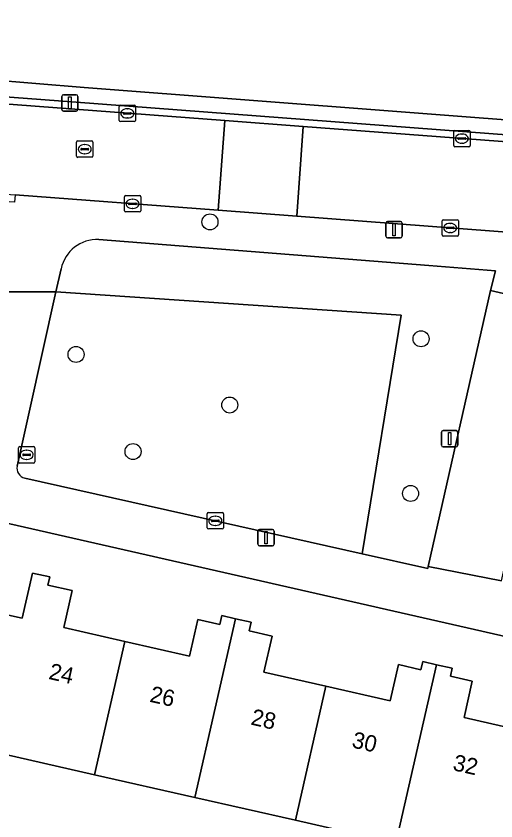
# Model space of a CAD drawing. Extents: x 163683 to 164494, y 382709 to 383872.
# Drawn here: x 164004.7 to 164034.01, y 383647.24 to 383696.44 of the extents above; entities that cross this region are included whole.
import ezdxf

# ---------------------------------------------------------------- set-up
doc = ezdxf.new("R2010")
doc.units = 0
for name, color, linetype in [('IMGEO_Boom', 7, 'Continuous'), ('IMGEO_Erf', 7, 'Continuous'), ('IMGEO_Groenvoorziening', 7, 'Continuous'), ('IMGEO_Kolk', 7, 'Continuous'), ('IMGEO_Lichtmast', 7, 'Continuous'), ('IMGEO_Pand', 7, 'Continuous'), ('IMGEO_Pand_nummerreeks', 7, 'Continuous'), ('IMGEO_Parkeervlak_open', 7, 'Continuous'), ('IMGEO_Rijbaan_lokaal_open', 7, 'Continuous'), ('IMGEO_Rioolput', 7, 'Continuous'), ('IMGEO_Voetpad_open', 7, 'Continuous')]:
    doc.layers.add(name, color=color, linetype=linetype)

msp = doc.modelspace()

# ---------------------------------------------------------------- linework, layer by layer
at = {"layer": 'IMGEO_Boom'}
for centre in [(164016.544, 383683.853), (164029.438, 383676.709), (164008.36, 383675.751), (164017.749, 383672.662), (164011.842, 383669.814), (164028.799, 383667.253)]:
    msp.add_circle(centre, 0.489, dxfattribs=at)
at = {"layer": 'IMGEO_Erf'}
for points in [[(164050.079, 383654.983), (164003.402, 383665.596)], [(164002.104, 383660.284), (164005.079, 383659.626), (164005.707, 383662.386), (164006.753, 383662.148), (164006.642, 383661.657), (164008.13, 383661.319), (164007.616, 383659.061), (164011.335, 383658.215), (164015.291, 383657.316), (164015.8, 383659.554), (164017.148, 383659.248), (164017.27, 383659.785), (164018.103, 383659.595), (164019.057, 383659.378), (164018.938, 383658.854), (164020.333, 383658.537), (164019.833, 383656.338), (164023.622, 383655.476), (164027.556, 383654.582), (164028.058, 383656.789), (164029.435, 383656.476), (164029.549, 383656.974), (164030.374, 383656.787), (164031.337, 383656.568), (164031.228, 383656.087), (164032.57, 383655.782), (164032.065, 383653.56), (164035.897, 383652.689)], [(164034.033, 383644.483), (164027.897, 383645.878), (164021.759, 383647.274), (164015.621, 383648.669), (164009.485, 383650.064), (164003.228, 383651.487), (164003.633, 383653.268), (164000.621, 383653.954), (163996.811, 383636.605), (164000.879, 383635.68), (164001.461, 383638.24), (164006.539, 383637.085), (164011.569, 383635.942), (164010.999, 383633.434), (164013.166, 383632.941), (164013.748, 383635.501), (164018.823, 383634.347), (164023.856, 383633.203), (164023.274, 383630.643), (164025.441, 383630.154), (164026.023, 383632.714), (164031.098, 383631.56), (164036.131, 383630.416)]]:
    msp.add_lwpolyline(points, dxfattribs=at)
at = {"layer": 'IMGEO_Groenvoorziening'}
for points in [[(163875.92, 383701.182), (164008.37, 383691.171), (164046.19, 383688.306), (164050.148, 383687.824), (164053.221, 383687.449), (164058.911, 383686.529), (164059.047, 383686.503), (164061.457, 383686.045), (164064.777, 383685.414), (164071.947, 383683.775), (164078.624, 383682.014), (164085.415, 383679.853), (164091.677, 383677.545), (164096.987, 383675.416), (164101.436, 383673.47), (164106.164, 383671.225), (164111.467, 383668.491), (164115.315, 383666.393), (164116.361, 383665.823), (164116.661, 383668.04), (164115.519, 383668.458)], [(163946.267, 383696.593), (163968.93, 383694.886), (163994.067, 383693.289), (164008.862, 383692.068), (164038.308, 383689.82), (164050.175, 383688.655), (164052.345, 383688.185)], [(164052.345, 383688.185), (164050.175, 383688.655), (164038.308, 383689.82), (164008.862, 383692.068), (163994.067, 383693.289), (163968.93, 383694.886), (163946.267, 383696.593)], [(164007.445, 383680.99), (164007.131, 383679.575), (164028.224, 383678.148), (164025.833, 383663.571), (164029.847, 383662.67), (164029.873, 383662.784), (164033.676, 383679.659), (164033.989, 383680.867), (164029.92, 383681.188), (164009.753, 383682.78)], [(164005.231, 383668.195), (164025.833, 383663.571), (164028.224, 383678.148), (164007.131, 383679.575), (164005.5, 383672.234), (164004.764, 383668.931)]]:
    msp.add_lwpolyline(points, dxfattribs=at)
for centre, radius, start, end in [((164009.662, 383680.515), 2.267, 87.6894, 167.9023), ((164005.365, 383668.796), 0.616, 167.3486, 257.4425)]:
    msp.add_arc(centre, radius, start, end, dxfattribs=at)
at = {"layer": 'IMGEO_Kolk'}
for p, q in [((164010.994, 383690.063), (164010.994, 383690.915)), ((164011.069, 383690.989), (164011.921, 383690.989)), ((164011.482, 383690.769), (164011.507, 383690.769)), ((164011.995, 383690.915), (164011.995, 383690.063)), ((164011.253, 383690.483), (164011.253, 383690.495)), ((164011.691, 383690.446), (164011.293, 383690.446)), ((164011.296, 383690.532), (164011.694, 383690.532)), ((164011.505, 383690.209), (164011.48, 383690.209)), ((164011.737, 383690.495), (164011.737, 383690.483)), ((164011.921, 383689.989), (164011.069, 383689.989)), ((164031.434, 383688.522), (164031.434, 383689.374)), ((164031.509, 383689.448), (164032.361, 383689.448)), ((164031.922, 383689.228), (164031.947, 383689.228)), ((164032.435, 383689.374), (164032.435, 383688.522)), ((164031.693, 383688.942), (164031.693, 383688.954)), ((164032.131, 383688.905), (164031.733, 383688.905)), ((164031.736, 383688.991), (164032.134, 383688.991)), ((164032.177, 383688.954), (164032.177, 383688.942)), ((164032.361, 383688.448), (164031.509, 383688.448)), ((164031.945, 383688.668), (164031.92, 383688.668)), ((164011.313, 383684.536), (164011.313, 383685.388)), ((164011.388, 383685.462), (164012.24, 383685.462)), ((164011.801, 383685.242), (164011.826, 383685.242)), ((164012.314, 383685.388), (164012.314, 383684.536)), ((164011.572, 383684.956), (164011.572, 383684.968)), ((164012.01, 383684.919), (164011.612, 383684.919)), ((164011.615, 383685.005), (164012.013, 383685.005)), ((164012.056, 383684.968), (164012.056, 383684.956)), ((164012.24, 383684.462), (164011.388, 383684.462)), ((164011.824, 383684.682), (164011.799, 383684.682)), ((164030.721, 383683.06), (164030.721, 383683.912)), ((164030.796, 383683.986), (164031.648, 383683.986)), ((164031.209, 383683.766), (164031.234, 383683.766)), ((164031.722, 383683.912), (164031.722, 383683.06)), ((164030.98, 383683.48), (164030.98, 383683.492)), ((164031.418, 383683.443), (164031.02, 383683.443)), ((164031.023, 383683.529), (164031.421, 383683.529)), ((164031.464, 383683.492), (164031.464, 383683.48)), ((164031.648, 383682.986), (164030.796, 383682.986)), ((164031.232, 383683.206), (164031.207, 383683.206)), ((164016.444, 383666.083), (164017.296, 383666.083)), ((164016.369, 383665.157), (164016.369, 383666.009)), ((164016.628, 383665.577), (164016.628, 383665.589)), ((164016.671, 383665.626), (164017.069, 383665.626)), ((164016.857, 383665.863), (164016.882, 383665.863)), ((164017.112, 383665.589), (164017.112, 383665.577)), ((164017.37, 383666.009), (164017.37, 383665.157)), ((164017.296, 383665.083), (164016.444, 383665.083)), ((164017.066, 383665.54), (164016.668, 383665.54)), ((164016.88, 383665.303), (164016.855, 383665.303))]:
    msp.add_line(p, q, dxfattribs=at)
for points in [[(164010.994, 383690.063), (164010.994, 383690.915)], [(164011.069, 383690.989), (164011.921, 383690.989)], [(164011.995, 383690.915), (164011.995, 383690.063)], [(164011.921, 383689.989), (164011.069, 383689.989)], [(164031.434, 383688.522), (164031.434, 383689.374)], [(164031.509, 383689.448), (164032.361, 383689.448)], [(164032.435, 383689.374), (164032.435, 383688.522)], [(164032.361, 383688.448), (164031.509, 383688.448)], [(164011.313, 383684.536), (164011.313, 383685.388)], [(164011.388, 383685.462), (164012.24, 383685.462)], [(164012.314, 383685.388), (164012.314, 383684.536)], [(164012.24, 383684.462), (164011.388, 383684.462)], [(164030.721, 383683.06), (164030.721, 383683.912)], [(164030.796, 383683.986), (164031.648, 383683.986)], [(164031.722, 383683.912), (164031.722, 383683.06)], [(164031.648, 383682.986), (164030.796, 383682.986)], [(164016.444, 383666.083), (164017.296, 383666.083)], [(164016.369, 383665.157), (164016.369, 383666.009)], [(164017.37, 383666.009), (164017.37, 383665.157)], [(164017.296, 383665.083), (164016.444, 383665.083)]]:
    msp.add_lwpolyline(points, dxfattribs=at)
for centre, radius, start, end in [((164011.071, 383690.913), 0.0765, 91.552, 178.448), ((164011.071, 383690.913), 0.0765, 91.552, 178.448), ((164011.919, 383690.913), 0.0765, 1.552, 88.448), ((164011.919, 383690.913), 0.0765, 1.552, 88.448), ((164011.293, 383690.492), 0.0403, 85.8775, 175.7526), ((164011.29, 383690.482), 0.0366, 178.938, 274.7102), ((164011.694, 383690.489), 0.043, 264.8664, 352.4533), ((164011.698, 383690.494), 0.0386, 1.7309, 96.639), ((164011.071, 383690.065), 0.0765, 181.552, 268.448), ((164011.071, 383690.065), 0.0765, 181.552, 268.448), ((164011.919, 383690.065), 0.0765, 271.552, 358.448), ((164011.919, 383690.065), 0.0765, 271.552, 358.448), ((164031.511, 383689.372), 0.0765, 91.552, 178.448), ((164031.511, 383689.372), 0.0765, 91.552, 178.448), ((164032.359, 383689.372), 0.0765, 1.552, 88.448), ((164032.359, 383689.372), 0.0765, 1.552, 88.448), ((164031.733, 383688.951), 0.0403, 85.8775, 175.7526), ((164031.73, 383688.941), 0.0366, 178.938, 274.7102), ((164032.134, 383688.948), 0.043, 264.8664, 352.4533), ((164032.138, 383688.953), 0.0386, 1.7309, 96.639), ((164031.511, 383688.524), 0.0765, 181.552, 268.448), ((164031.511, 383688.524), 0.0765, 181.552, 268.448), ((164032.359, 383688.524), 0.0765, 271.552, 358.448), ((164032.359, 383688.524), 0.0765, 271.552, 358.448), ((164011.39, 383685.386), 0.0765, 91.552, 178.448), ((164011.39, 383685.386), 0.0765, 91.552, 178.448), ((164012.238, 383685.386), 0.0765, 1.552, 88.448), ((164012.238, 383685.386), 0.0765, 1.552, 88.448), ((164011.612, 383684.965), 0.0403, 85.8775, 175.7526), ((164011.609, 383684.955), 0.0366, 178.938, 274.7102), ((164012.013, 383684.962), 0.043, 264.8664, 352.4533), ((164012.017, 383684.967), 0.0386, 1.7309, 96.639), ((164011.39, 383684.538), 0.0765, 181.552, 268.448), ((164011.39, 383684.538), 0.0765, 181.552, 268.448), ((164012.238, 383684.538), 0.0765, 271.552, 358.448), ((164012.238, 383684.538), 0.0765, 271.552, 358.448), ((164030.798, 383683.91), 0.0765, 91.552, 178.448), ((164030.798, 383683.91), 0.0765, 91.552, 178.448), ((164031.646, 383683.91), 0.0765, 1.552, 88.448), ((164031.646, 383683.91), 0.0765, 1.552, 88.448), ((164031.02, 383683.489), 0.0403, 85.8775, 175.7526), ((164031.017, 383683.479), 0.0366, 178.938, 274.7102), ((164031.421, 383683.486), 0.043, 264.8664, 352.4533), ((164031.425, 383683.491), 0.0386, 1.7309, 96.639), ((164030.798, 383683.062), 0.0765, 181.552, 268.448), ((164030.798, 383683.062), 0.0765, 181.552, 268.448), ((164031.646, 383683.062), 0.0765, 271.552, 358.448), ((164031.646, 383683.062), 0.0765, 271.552, 358.448), ((164016.446, 383666.007), 0.0765, 91.552, 178.448), ((164016.446, 383666.007), 0.0765, 91.552, 178.448), ((164017.294, 383666.007), 0.0765, 1.552, 88.448), ((164017.294, 383666.007), 0.0765, 1.552, 88.448), ((164016.668, 383665.586), 0.0403, 85.8775, 175.7526), ((164016.665, 383665.576), 0.0366, 178.938, 274.7102), ((164017.069, 383665.583), 0.043, 264.8664, 352.4533), ((164017.073, 383665.588), 0.0386, 1.7309, 96.639), ((164016.446, 383665.159), 0.0765, 181.552, 268.448), ((164016.446, 383665.159), 0.0765, 181.552, 268.448), ((164017.294, 383665.159), 0.0765, 271.552, 358.448), ((164017.294, 383665.159), 0.0765, 271.552, 358.448)]:
    msp.add_arc(centre, radius, start, end, dxfattribs=at)
for centre, major_axis, ratio, start_param, end_param in [((164011.481, 383690.489), (-0.387, 0.002), 0.722429, 4.712389, 7.853982), ((164011.506, 383690.489), (-0.39, 0.002), 0.717154, 1.570796, 4.712389), ((164031.921, 383688.948), (-0.387, 0.002), 0.722429, 4.712389, 7.853982), ((164031.946, 383688.948), (-0.39, 0.002), 0.717154, 1.570796, 4.712389), ((164011.8, 383684.962), (-0.387, 0.002), 0.722429, 4.712389, 7.853982), ((164011.825, 383684.962), (-0.39, 0.002), 0.717154, 1.570796, 4.712389), ((164031.208, 383683.486), (-0.387, 0.002), 0.722429, 4.712389, 7.853982), ((164031.233, 383683.486), (-0.39, 0.002), 0.717154, 1.570796, 4.712389), ((164016.856, 383665.583), (-0.387, 0.002), 0.722429, 4.712389, 7.853982), ((164016.881, 383665.583), (-0.39, 0.002), 0.717154, 1.570796, 4.712389)]:
    msp.add_ellipse(centre, major_axis=major_axis, ratio=ratio, start_param=start_param, end_param=end_param, dxfattribs=at)
at = {"layer": 'IMGEO_Lichtmast'}
for p, q in [((164007.586, 383691.631), (164008.376, 383691.631)), ((164008.376, 383691.631), (164007.586, 383691.631)), ((164007.486, 383690.731), (164007.486, 383691.531)), ((164007.486, 383691.531), (164007.486, 383690.731)), ((164008.476, 383691.531), (164008.476, 383690.731)), ((164008.476, 383690.731), (164008.476, 383691.531)), ((164008.376, 383690.631), (164007.586, 383690.631)), ((164007.586, 383690.631), (164008.376, 383690.631)), ((164027.291, 383682.981), (164027.291, 383683.781)), ((164027.291, 383683.781), (164027.291, 383682.981)), ((164027.391, 383683.881), (164028.181, 383683.881)), ((164028.181, 383683.881), (164027.391, 383683.881)), ((164028.281, 383683.781), (164028.281, 383682.981)), ((164028.281, 383682.981), (164028.281, 383683.781)), ((164028.181, 383682.881), (164027.391, 383682.881)), ((164027.391, 383682.881), (164028.181, 383682.881)), ((164030.686, 383670.198), (164030.686, 383670.998)), ((164030.686, 383670.998), (164030.686, 383670.198)), ((164030.786, 383671.098), (164031.576, 383671.098)), ((164031.576, 383671.098), (164030.786, 383671.098)), ((164031.676, 383670.998), (164031.676, 383670.198)), ((164031.676, 383670.198), (164031.676, 383670.998)), ((164031.576, 383670.098), (164030.786, 383670.098)), ((164030.786, 383670.098), (164031.576, 383670.098)), ((164019.471, 383664.152), (164019.471, 383664.952)), ((164019.471, 383664.952), (164019.471, 383664.152)), ((164019.571, 383665.052), (164020.361, 383665.052)), ((164020.361, 383665.052), (164019.571, 383665.052)), ((164020.461, 383664.952), (164020.461, 383664.152)), ((164020.461, 383664.152), (164020.461, 383664.952)), ((164020.361, 383664.052), (164019.571, 383664.052)), ((164019.571, 383664.052), (164020.361, 383664.052))]:
    msp.add_line(p, q, dxfattribs=at)
for points in [[(164007.906, 383691.506), (164008.056, 383691.506), (164008.056, 383690.756), (164007.906, 383690.756), (164007.906, 383691.506)], [(164027.711, 383683.756), (164027.861, 383683.756), (164027.861, 383683.006), (164027.711, 383683.006), (164027.711, 383683.756)], [(164031.106, 383670.973), (164031.256, 383670.973), (164031.256, 383670.223), (164031.106, 383670.223), (164031.106, 383670.973)], [(164019.891, 383664.927), (164020.041, 383664.927), (164020.041, 383664.177), (164019.891, 383664.177), (164019.891, 383664.927)]]:
    msp.add_lwpolyline(points, dxfattribs=at)
for centre, start, end in [((164007.586, 383691.531), 90, 180), ((164007.586, 383691.531), 90, 180), ((164008.376, 383691.531), 0, 90), ((164008.376, 383691.531), 360, 90), ((164007.586, 383690.731), 180, 270), ((164007.586, 383690.731), 180, 270), ((164008.376, 383690.731), 270, 0), ((164008.376, 383690.731), 270, 0), ((164027.391, 383683.781), 90, 180), ((164027.391, 383683.781), 90, 180), ((164028.181, 383683.781), 0, 90), ((164028.181, 383683.781), 360, 90), ((164027.391, 383682.981), 180, 270), ((164027.391, 383682.981), 180, 270), ((164028.181, 383682.981), 270, 0), ((164028.181, 383682.981), 270, 0), ((164030.786, 383670.998), 90, 180), ((164030.786, 383670.998), 90, 180), ((164031.576, 383670.998), 0, 90), ((164031.576, 383670.998), 360, 90), ((164030.786, 383670.198), 180, 270), ((164030.786, 383670.198), 180, 270), ((164031.576, 383670.198), 270, 0), ((164031.576, 383670.198), 270, 0), ((164019.571, 383664.952), 90, 180), ((164019.571, 383664.952), 90, 180), ((164020.361, 383664.952), 0, 90), ((164020.361, 383664.952), 360, 90), ((164019.571, 383664.152), 180, 270), ((164019.571, 383664.152), 180, 270), ((164020.361, 383664.152), 270, 0), ((164020.361, 383664.152), 270, 0)]:
    msp.add_arc(centre, 0.1, start, end, dxfattribs=at)
at = {"layer": 'IMGEO_Pand'}
for points in [[(164011.335, 383658.215), (164007.616, 383659.061), (164008.13, 383661.319), (164006.642, 383661.657), (164006.753, 383662.148), (164005.707, 383662.386), (164005.079, 383659.626), (164002.104, 383660.284), (164000.621, 383653.954), (164003.633, 383653.268), (164003.228, 383651.487), (164009.485, 383650.064)], [(164018.103, 383659.595), (164017.27, 383659.785), (164017.148, 383659.248), (164015.8, 383659.554), (164015.291, 383657.316), (164011.335, 383658.215), (164009.485, 383650.064), (164015.621, 383648.669)], [(164018.103, 383659.595), (164015.621, 383648.669), (164021.759, 383647.274), (164023.622, 383655.476), (164019.833, 383656.338), (164020.333, 383658.537), (164018.938, 383658.854), (164019.057, 383659.378)], [(164030.374, 383656.787), (164029.549, 383656.974), (164029.435, 383656.476), (164028.058, 383656.789), (164027.556, 383654.582), (164023.622, 383655.476), (164021.759, 383647.274), (164027.897, 383645.878)], [(164030.374, 383656.787), (164027.897, 383645.878), (164034.033, 383644.483), (164035.897, 383652.689), (164032.065, 383653.56), (164032.57, 383655.782), (164031.228, 383656.087), (164031.337, 383656.568)]]:
    msp.add_lwpolyline(points, close=True, dxfattribs=at)
at = {"layer": 'IMGEO_Parkeervlak_open'}
msp.add_lwpolyline([(164033.676, 383679.659), (164029.873, 383662.784), (164034.358, 383661.915), (164038.08, 383678.644)], close=True, dxfattribs=at)
at = {"layer": 'IMGEO_Rijbaan_lokaal_open'}
for points in [[(163963.53, 383688.618), (164001.149, 383685.75), (164004.649, 383685.507), (164017.041, 383684.569), (164017.444, 383690.058), (164008.288, 383690.751), (163938.282, 383696.036), (163937.818, 383690.533), (163945.816, 383689.941), (163950.239, 383689.606), (163955.268, 383689.218), (163959.263, 383688.946), (163963.283, 383688.628)], [(164022.242, 383689.694), (164017.444, 383690.058), (164017.041, 383684.569), (164021.843, 383684.203)], [(164046.308, 383682.319), (164051.996, 383681.597), (164061.141, 383680.092), (164066.037, 383679.035), (164074.58, 383676.916), (164083.927, 383674.071), (164090.815, 383671.45), (164094.491, 383669.922), (164096.777, 383675.011), (164091.011, 383677.316), (164085.194, 383679.443), (164078.486, 383681.595), (164070.503, 383683.65), (164064.706, 383684.963), (164058.842, 383686.082), (164052.328, 383687.097), (164044.177, 383688.038), (164022.242, 383689.694), (164021.843, 383684.203), (164037.891, 383682.992)]]:
    msp.add_lwpolyline(points, close=True, dxfattribs=at)
at = {"layer": 'IMGEO_Rioolput'}
for p, q in [((164008.392, 383687.877), (164008.392, 383688.729)), ((164008.467, 383688.803), (164009.319, 383688.803)), ((164009.393, 383688.729), (164009.393, 383687.877)), ((164008.651, 383688.297), (164008.651, 383688.309)), ((164009.089, 383688.26), (164008.691, 383688.26)), ((164008.694, 383688.346), (164009.092, 383688.346)), ((164008.88, 383688.583), (164008.905, 383688.583)), ((164009.135, 383688.309), (164009.135, 383688.297)), ((164009.319, 383687.803), (164008.467, 383687.803)), ((164008.903, 383688.023), (164008.878, 383688.023)), ((164004.842, 383669.19), (164004.842, 383670.042)), ((164004.917, 383670.116), (164005.769, 383670.116)), ((164005.843, 383670.042), (164005.843, 383669.19)), ((164005.101, 383669.61), (164005.101, 383669.622)), ((164005.539, 383669.573), (164005.141, 383669.573)), ((164005.144, 383669.659), (164005.542, 383669.659)), ((164005.33, 383669.896), (164005.355, 383669.896)), ((164005.585, 383669.622), (164005.585, 383669.61)), ((164005.769, 383669.116), (164004.917, 383669.116)), ((164005.353, 383669.336), (164005.328, 383669.336))]:
    msp.add_line(p, q, dxfattribs=at)
for points in [[(164008.392, 383687.877), (164008.392, 383688.729)], [(164008.467, 383688.803), (164009.319, 383688.803)], [(164009.393, 383688.729), (164009.393, 383687.877)], [(164009.319, 383687.803), (164008.467, 383687.803)], [(164004.842, 383669.19), (164004.842, 383670.042)], [(164004.917, 383670.116), (164005.769, 383670.116)], [(164005.843, 383670.042), (164005.843, 383669.19)], [(164005.769, 383669.116), (164004.917, 383669.116)]]:
    msp.add_lwpolyline(points, dxfattribs=at)
for centre, radius, start, end in [((164008.469, 383688.727), 0.0765, 91.552, 178.448), ((164008.469, 383688.727), 0.0765, 91.552, 178.448), ((164009.317, 383688.727), 0.0765, 1.552, 88.448), ((164009.317, 383688.727), 0.0765, 1.552, 88.448), ((164008.691, 383688.306), 0.0403, 85.8775, 175.7526), ((164008.688, 383688.296), 0.0366, 178.938, 274.7102), ((164009.092, 383688.303), 0.043, 264.8664, 352.4533), ((164009.096, 383688.308), 0.0386, 1.7309, 96.639), ((164008.469, 383687.879), 0.0765, 181.552, 268.448), ((164008.469, 383687.879), 0.0765, 181.552, 268.448), ((164009.317, 383687.879), 0.0765, 271.552, 358.448), ((164009.317, 383687.879), 0.0765, 271.552, 358.448), ((164004.919, 383670.04), 0.0765, 91.552, 178.448), ((164004.919, 383670.04), 0.0765, 91.552, 178.448), ((164005.767, 383670.04), 0.0765, 1.552, 88.448), ((164005.767, 383670.04), 0.0765, 1.552, 88.448), ((164005.141, 383669.619), 0.0403, 85.8775, 175.7526), ((164005.138, 383669.609), 0.0366, 178.938, 274.7102), ((164005.542, 383669.616), 0.043, 264.8664, 352.4533), ((164005.546, 383669.621), 0.0386, 1.7309, 96.639), ((164004.919, 383669.192), 0.0765, 181.552, 268.448), ((164004.919, 383669.192), 0.0765, 181.552, 268.448), ((164005.767, 383669.192), 0.0765, 271.552, 358.448), ((164005.767, 383669.192), 0.0765, 271.552, 358.448)]:
    msp.add_arc(centre, radius, start, end, dxfattribs=at)
for centre, major_axis, ratio, start_param, end_param in [((164008.879, 383688.303), (-0.387, 0.002), 0.722429, 4.712389, 7.853982), ((164008.904, 383688.303), (-0.39, 0.002), 0.717154, 1.570796, 4.712389), ((164005.329, 383669.616), (-0.387, 0.002), 0.722429, 4.712389, 7.853982), ((164005.354, 383669.616), (-0.39, 0.002), 0.717154, 1.570796, 4.712389)]:
    msp.add_ellipse(centre, major_axis=major_axis, ratio=ratio, start_param=start_param, end_param=end_param, dxfattribs=at)
at = {"layer": 'IMGEO_Voetpad_open'}
for points in [[(164091.677, 383677.545), (164085.415, 383679.853), (164078.624, 383682.014), (164071.947, 383683.775), (164064.777, 383685.414), (164061.457, 383686.045), (164059.047, 383686.503), (164058.911, 383686.529), (164053.221, 383687.449), (164050.148, 383687.824), (164046.19, 383688.306), (164008.37, 383691.171), (163875.92, 383701.182)], [(163875.885, 383700.733), (163933.438, 383696.393), (163938.282, 383696.036), (164008.288, 383690.751), (164017.444, 383690.058), (164022.242, 383689.694), (164044.177, 383688.038), (164052.328, 383687.097), (164058.842, 383686.082), (164064.706, 383684.963), (164070.503, 383683.65), (164078.486, 383681.595), (164085.194, 383679.443), (164091.011, 383677.316), (164096.777, 383675.011), (164101.191, 383673.098), (164105.936, 383670.838), (164110.166, 383668.665), (164207.225, 383615.819)], [(164009.753, 383682.78), (164029.92, 383681.188), (164033.989, 383680.867), (164033.676, 383679.659), (164038.08, 383678.644), (164038.583, 383680.59), (164037.713, 383680.639), (164037.891, 383682.992), (164021.843, 383684.203), (164017.041, 383684.569), (164004.649, 383685.507), (164004.609, 383685.062), (164001.092, 383685.294), (164001.149, 383685.75)], [(164002.205, 383679.578), (164007.131, 383679.575), (164007.445, 383680.99)], [(164004.764, 383668.931), (164005.5, 383672.234), (164007.131, 383679.575), (164002.205, 383679.578)], [(164003.44, 383676.754), (164002.438, 383672.189), (164001.037, 383666.132), (164003.402, 383665.596), (164050.079, 383654.983)], [(164034.358, 383661.915), (164029.873, 383662.784), (164029.847, 383662.67), (164025.833, 383663.571), (164005.231, 383668.195)]]:
    msp.add_lwpolyline(points, dxfattribs=at)
for centre, radius, start, end in [((164009.662, 383680.515), 2.267, 87.6894, 167.9023), ((164005.365, 383668.796), 0.616, 167.3486, 257.4425)]:
    msp.add_arc(centre, radius, start, end, dxfattribs=at)

# ---------------------------------------------------------------- texts
at = {"layer": 'IMGEO_Pand_nummerreeks'}
for s, rotation, p in [('24', 347.2746, (164006.64, 383655.923)), ('26', 347.2749, (164012.813, 383654.529)), ('28', 347.2749, (164018.989, 383653.134)), ('30', 347.2749, (164025.162, 383651.74)), ('32', 347.2749, (164031.33, 383650.347))]:
    msp.add_text(s, height=1, rotation=rotation, dxfattribs=at).set_placement(p)

doc.saveas('drawing.dxf')
